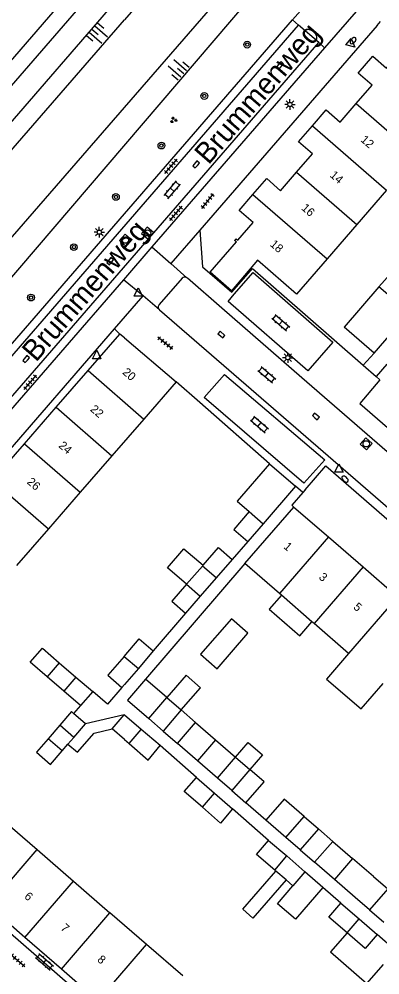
# Model space of a CAD drawing. Extents: x 128000 to 131008, y 398996 to 402500.
# Drawn here: x 128987.5 to 129030.4, y 399644.1 to 399757.7 of the extents above; entities that cross this region are included whole.
import ezdxf

# ---------------------------------------------------------------- set-up
doc = ezdxf.new("R2010")
doc.units = 0
for name, color, linetype in [('gg-afsc-erfafscheiding', 7, 'Continuous'), ('gg-afsc-hekwerk', 7, 'Continuous'), ('gg-afsc-muur', 7, 'Continuous'), ('gg-anno-huisnummerreeks BGT', 7, 'Continuous'), ('gg-anno-openbare ruimte label', 7, 'Continuous'), ('gg-bbg-bijgebouw', 7, 'Continuous'), ('gg-bbg-gedigitaliseerde bebouwing', 7, 'Continuous'), ('gg-bbg-gedigitaliseerde bijgebouw', 7, 'Continuous'), ('gg-bbg-hoofdgebouw', 7, 'Continuous'), ('gg-bbg-luifel en loopbrug', 7, 'Continuous'), ('gg-bbg-tussenscheiding', 7, 'Continuous'), ('gg-knt-verharding', 7, 'Continuous'), ('gg-kntw-beschoeiing', 7, 'Continuous'), ('gg-kntw-bovenkant insteek waterloop', 7, 'Continuous'), ('gt-grn-groengrens', 7, 'Continuous'), ('gt-grn-weggrens', 7, 'Continuous'), ('gt-symb-boom', 7, 'Continuous'), ('gt-symb-brandkraan', 7, 'Continuous'), ('gt-symb-groenvak', 7, 'Continuous'), ('gt-symb-klinker verharding', 7, 'Continuous'), ('gt-symb-kolk', 7, 'Continuous'), ('gt-symb-lichtmast', 7, 'Continuous'), ('gt-symb-rioolschacht', 7, 'Continuous'), ('gt-symb-talud symbool', 7, 'Continuous'), ('gt-symb-tegel verharding', 7, 'Continuous'), ('gt-symb-waterafsluiter', 7, 'Continuous')]:
    doc.layers.add(name, color=color, linetype=linetype)

# ---------------------------------------------------------------- blocks, each defined once
blk = doc.blocks.new('gt0-KOLK')
at = {"layer": 'gt-symb-kolk'}
blk.add_lwpolyline([(0, 0), (0.38, 0), (0.38, 0.4), (-0.38, 0.4), (-0.38, 0), (0, 0)], dxfattribs=at)
blk = doc.blocks.new('gt0-WAFSL')
at = {"layer": 'gt-symb-waterafsluiter'}
for p, q in [((-0.5, -0.33), (0, 0.67)), ((0, 0.67), (0.5, -0.33)), ((0.5, -0.33), (-0.5, -0.33))]:
    blk.add_line(p, q, dxfattribs=at)
blk = doc.blocks.new('gt0-BR')
at = {"layer": 'gt-symb-brandkraan'}
for centre, radius, start, end in [((-0.24, 0), 0.206, 107.5669, 252.4331), ((0.6, -2.66), 3, 106.892, 107.5669), ((0, -0.69), 0.938, 73.108, 106.892), ((-0.6, -2.66), 3, 72.4331, 73.108), ((0.24, 0), 0.206, 287.567, 72.4331), ((0.6, 2.66), 3, 252.4331, 253.108), ((0, 0.69), 0.938, 253.108, 286.8921), ((-0.6, 2.66), 3, 286.8921, 287.567)]:
    blk.add_arc(centre, radius, start, end, dxfattribs=at)
blk = doc.blocks.new('gt0-KL1')
at = {"layer": 'gt-symb-klinker verharding'}
for p, q in [((-1.15, 0.3), (1.15, 0.3)), ((-1, -0.3), (-1, 0.3)), ((-0.5, 0.3), (-0.5, 0.45)), ((0, -0.3), (0, 0.3)), ((0.5, 0.3), (0.5, 0.45)), ((1, -0.3), (1, 0.3)), ((-1.15, -0.3), (1.15, -0.3)), ((-0.5, -0.45), (-0.5, -0.3)), ((0.5, -0.45), (0.5, -0.3))]:
    blk.add_line(p, q, dxfattribs=at)
blk = doc.blocks.new('gt0-LMAST')
at = {"layer": 'gt-symb-lichtmast'}
for p, q in [((-0.18, 0.17), (-0.45, 0.44)), ((-0.01, 0.25), (-0.01, 0.62)), ((0.17, 0.17), (0.44, 0.44)), ((-0.26, 0), (-0.63, 0)), ((-0.18, -0.18), (-0.45, -0.45)), ((-0.01, -0.25), (-0.01, -0.63)), ((0.44, -0.45), (0.17, -0.18)), ((0.24, 0), (0.62, 0))]:
    blk.add_line(p, q, dxfattribs=at)
blk.add_circle((-0.01, 0), 0.25, dxfattribs=at)
blk = doc.blocks.new('gt0-RS')
at = {"layer": 'gt-symb-rioolschacht'}
blk.add_lwpolyline([(-0.5, -0.5), (0.5, -0.5), (0.5, 0.5), (-0.5, 0.5)], close=True, dxfattribs=at)
blk.add_circle((0, 0), 0.375, dxfattribs=at)
blk = doc.blocks.new('gt0-TEG1')
at = {"layer": 'gt-symb-tegel verharding'}
for p, q in [((-1.13, 0), (1.12, 0)), ((-0.9, -0.25), (-0.9, 0.25)), ((-0.45, -0.25), (-0.45, 0.25)), ((0, -0.25), (0, 0.25)), ((0.45, -0.25), (0.45, 0.25)), ((0.9, -0.25), (0.9, 0.25))]:
    blk.add_line(p, q, dxfattribs=at)
blk = doc.blocks.new('gt0-BOOM')
at = {"layer": 'gt-symb-boom'}
for radius in [0.4, 0.2]:
    blk.add_circle((0, 0), radius, dxfattribs=at)
blk = doc.blocks.new('gt0-GRVAK')
at = {"layer": 'gt-symb-groenvak'}
for p, q in [((-0.11, 0.19), (-0.23, 0.24)), ((-0.18, 0.15), (0.09, 0.15)), ((-0.09, 0.21), (-0.16, 0.32)), ((-0.05, 0.21), (-0.05, 0.39)), ((0, 0.21), (0.06, 0.32)), ((0.01, 0.19), (0.13, 0.24)), ((0.26, -0.05), (0.2, 0.06)), ((0.3, -0.05), (0.3, 0.13)), ((0.35, -0.05), (0.41, 0.06)), ((-0.25, -0.23), (-0.36, -0.18)), ((-0.32, -0.26), (-0.05, -0.26)), ((-0.23, -0.21), (-0.29, -0.1)), ((-0.18, -0.2), (-0.18, -0.02)), ((-0.14, -0.21), (-0.07, -0.1)), ((-0.12, -0.23), (0, -0.18)), ((0.24, -0.07), (0.12, -0.02)), ((0.17, -0.11), (0.44, -0.11)), ((0.37, -0.07), (0.49, -0.02))]:
    blk.add_line(p, q, dxfattribs=at)
blk = doc.blocks.new('gt0-TALUD_1')
at = {"layer": 'gt-symb-talud symbool'}
for p, q in [((-1, -1), (-1, 0)), ((-0.5, -2), (-0.5, 0)), ((0.5, -2), (0.5, 0)), ((1, -1), (1, 0)), ((0, -1), (0, 0))]:
    blk.add_line(p, q, dxfattribs=at)

msp = doc.modelspace()

# ---------------------------------------------------------------- linework, layer by layer
at = {"layer": 'gg-afsc-erfafscheiding'}
for p, q in [((129008.95, 399712.14), (129006.13, 399714.61)), ((129017.25, 399704.86), (129008.95, 399712.14)), ((129021.49, 399701.77), (129021.22, 399701.46)), ((129014.32, 399693), (129002.51, 399679.28)), ((128994.76, 399676.15), (128993.95, 399675.21)), ((129008.55, 399667.58), (129004.26, 399671.39)), ((129016.82, 399662.52), (129014.44, 399664.58)), ((129017.14, 399660.12), (129012.84, 399663.85)), ((129025.74, 399652.64), (129023.59, 399654.52))]:
    msp.add_line(p, q, dxfattribs=at)
for points in [[(129021.22, 399701.46), (129019.91, 399699.94), (129020.15, 399699.73)], [(128999.7, 399678.3), (128997.97, 399676.29), (128996.22, 399677.79)]]:
    msp.add_lwpolyline(points, dxfattribs=at)
at = {"layer": 'gg-afsc-hekwerk'}
msp.add_line((128910.42, 399665.07), (129001.66, 399770.27), dxfattribs=at)
at = {"layer": 'gg-afsc-muur'}
for p, q in [((129014.65, 399695.65), (129012.79, 399693.5)), ((129007.27, 399687.11), (129003.42, 399682.66))]:
    msp.add_line(p, q, dxfattribs=at)
at = {"layer": 'gg-bbg-bijgebouw'}
for p, q in [((129029.67, 399718.03), (129033.83, 399722.8)), ((129029.67, 399718.03), (129026.12, 399721.11)), ((129017.25, 399704.86), (129020.35, 399702.2)), ((129020.35, 399702.2), (129016.47, 399697.75)), ((129016.47, 399697.75), (129014.65, 399695.65)), ((129010.9, 399691.3), (129009.01, 399689.13)), ((129009.01, 399689.13), (129007.27, 399687.11))]:
    msp.add_line(p, q, dxfattribs=at)
at = {"layer": 'gg-bbg-gedigitaliseerde bebouwing'}
for p, q in [((129006.13, 399714.61), (129002.29, 399710.17)), ((129002.29, 399710.17), (128998.51, 399705.82)), ((128998.51, 399705.82), (128994.73, 399701.48)), ((128994.73, 399701.48), (128990.95, 399697.13)), ((128990.95, 399697.13), (128987.17, 399692.79)), ((128989.61, 399659.02), (128993.94, 399655.26)), ((128993.94, 399655.26), (128998.27, 399651.51)), ((129002.61, 399647.75), (128998.27, 399651.51)), ((129006.94, 399644), (129002.61, 399647.75))]:
    msp.add_line(p, q, dxfattribs=at)
for points in [[(129026.65, 399682.32), (129024.03, 399679.29), (129028.14, 399675.73), (129030.76, 399678.76)], [(128986.02, 399663.68), (128986.3, 399663.44), (128985.53, 399662.55), (128989.61, 399659.02)]]:
    msp.add_lwpolyline(points, dxfattribs=at)
at = {"layer": 'gg-bbg-gedigitaliseerde bijgebouw'}
for p, q in [((129030.26, 399725.89), (129026.12, 399721.11)), ((129003.42, 399682.66), (129001.65, 399680.56)), ((128992.23, 399681.23), (128994.22, 399679.51)), ((129001.65, 399680.56), (129000, 399678.65)), ((128992.79, 399677.84), (128990.79, 399679.56)), ((128994.22, 399679.51), (128996.22, 399677.79)), ((128999.7, 399678.3), (129000, 399678.65)), ((128994.76, 399676.15), (128992.79, 399677.84)), ((128996.22, 399677.79), (128994.76, 399676.15)), ((129002.9, 399674.58), (129005.05, 399677.08)), ((129005.05, 399677.08), (129006.75, 399675.61)), ((128995.37, 399673.98), (128993.95, 399675.21)), ((128998.52, 399673.37), (128999.96, 399675.02)), ((128999.96, 399675.02), (129000, 399674.99)), ((129001.99, 399673.3), (129000, 399674.99)), ((129008.45, 399674.14), (129006.75, 399675.61)), ((128992.31, 399673.8), (128990.92, 399672.18)), ((128993.98, 399672.36), (128995.37, 399673.98)), ((129004.6, 399673.11), (129002.9, 399674.58)), ((129006.3, 399671.64), (129008.45, 399674.14)), ((128993.28, 399671.55), (128993.98, 399672.36)), ((129000, 399672.09), (128998.52, 399673.37)), ((129004.26, 399671.39), (129001.99, 399673.3)), ((129004.6, 399673.11), (129006.3, 399671.64)), ((128992.58, 399670.75), (128993.28, 399671.55)), ((129000, 399672.09), (129000.54, 399671.62)), ((129011.05, 399667.52), (129013.2, 399670.02)), ((129013.2, 399670.02), (129014.9, 399668.55)), ((129008.55, 399667.58), (129010.7, 399665.72)), ((129012.75, 399666.05), (129011.05, 399667.52)), ((129010.7, 399665.72), (129012.84, 399663.85)), ((129012.75, 399666.05), (129014.44, 399664.58)), ((129019.2, 399660.46), (129021.35, 399662.95)), ((129021.35, 399662.95), (129023.06, 399661.48)), ((129024.76, 399660), (129023.06, 399661.48)), ((129017.14, 399660.12), (129019.29, 399658.26)), ((129020.9, 399658.99), (129019.2, 399660.46)), ((129022.6, 399657.51), (129024.76, 399660)), ((129020.9, 399658.99), (129022.6, 399657.51)), ((129019.29, 399658.26), (129021.44, 399656.39)), ((129027.12, 399657.96), (129024.96, 399655.47)), ((129029.6, 399655.81), (129027.12, 399657.96)), ((129018, 399656.46), (129017.86, 399656.59)), ((129019.21, 399655.42), (129018, 399656.46)), ((129020.02, 399654.72), (129019.21, 399655.42)), ((129021.44, 399656.39), (129020.02, 399654.72)), ((129027.43, 399653.33), (129024.96, 399655.47)), ((129029.6, 399655.81), (129031.3, 399654.34)), ((129029.14, 399651.86), (129027.43, 399653.33)), ((129025.74, 399652.64), (129027.9, 399650.78)), ((129027.9, 399650.78), (129030.06, 399648.91)), ((129029.14, 399651.86), (129030.84, 399650.38))]:
    msp.add_line(p, q, dxfattribs=at)
for points in [[(129035.15, 399724.33), (129031.58, 399727.41), (129030.26, 399725.89)], [(129017.25, 399704.86), (129013.39, 399700.42), (129014.82, 399699.18)], [(129014.82, 399699.18), (129013, 399697.07), (129014.65, 399695.65)], [(129010.9, 399691.3), (129009.26, 399692.71), (129007.38, 399690.55)], [(129007.38, 399690.55), (129005.63, 399688.54), (129007.27, 399687.11)], [(128999.96, 399681.98), (129001.76, 399684.07), (129003.42, 399682.66)], [(128990.79, 399679.56), (128988.79, 399681.28), (128990.23, 399682.95), (128992.23, 399681.23)], [(128999.96, 399681.98), (128998.03, 399679.74), (128999.7, 399678.3)], [(128993.95, 399675.21), (128993.71, 399675.42), (128992.31, 399673.8)], [(128990.92, 399672.18), (128989.53, 399670.58), (128991.19, 399669.13), (128992.58, 399670.75)], [(129000.54, 399671.62), (129002.8, 399669.66), (129004.26, 399671.39)], [(129014.44, 399664.58), (129016.6, 399667.07), (129014.9, 399668.55)], [(129009.26, 399664.05), (129007.11, 399665.92), (129008.55, 399667.58)], [(129012.84, 399663.85), (129011.42, 399662.18), (129009.26, 399664.05)], [(129017.86, 399656.59), (129015.7, 399658.45), (129017.14, 399660.12)], [(129026.46, 399649.11), (129024.3, 399650.97), (129025.74, 399652.64)], [(129030.06, 399648.91), (129028.61, 399647.26), (129026.46, 399649.11)]]:
    msp.add_lwpolyline(points, dxfattribs=at)
at = {"layer": 'gg-bbg-hoofdgebouw'}
for p, q in [((129031.16, 399737.38), (129027.63, 399733.3)), ((129027.63, 399733.3), (129024.09, 399729.22)), ((128995.68, 399715.94), (128999.46, 399720.28)), ((129000, 399719.82), (128999.46, 399720.28)), ((129000, 399719.82), (129006.13, 399714.61)), ((128991.89, 399711.59), (128995.68, 399715.94)), ((128988.11, 399707.25), (128991.89, 399711.59)), ((128984.32, 399702.91), (128988.11, 399707.25)), ((129014.32, 399693), (129020.15, 399699.73)), ((129020.15, 399699.73), (129024.26, 399696.17)), ((129024.26, 399696.17), (129028.37, 399692.61)), ((129018.43, 399689.44), (129014.32, 399693)), ((129028.37, 399692.61), (129032.48, 399689.05)), ((129018.66, 399689.24), (129018.43, 399689.44)), ((129022.28, 399686.1), (129018.66, 399689.24)), ((129022.54, 399685.88), (129022.28, 399686.1)), ((129026.65, 399682.32), (129022.54, 399685.88)), ((128988.16, 399648.57), (128983.83, 399652.32)), ((128992.5, 399644.81), (128988.16, 399648.57)), ((128996.83, 399641.06), (128992.5, 399644.81))]:
    msp.add_line(p, q, dxfattribs=at)
for points in [[(129027.56, 399747.67), (129029.46, 399749.86), (129027.8, 399751.3), (129029.54, 399753.3)], [(129029.54, 399753.3), (129031.16, 399751.89), (129033.05, 399754.06)], [(129022.35, 399745.03), (129024, 399746.92), (129025.66, 399745.48), (129027.56, 399747.67)], [(129020.47, 399739.51), (129022.37, 399741.69), (129020.71, 399743.14), (129022.35, 399745.03)], [(129015.27, 399736.87), (129016.91, 399738.76), (129018.57, 399737.32), (129020.47, 399739.51)], [(129024.09, 399729.22), (129020.46, 399725.03), (129015.82, 399729.05), (129012.73, 399725.44), (129010.2, 399727.64), (129013.3, 399731.23), (129013.08, 399731.42), (129013.26, 399731.62), (129013.47, 399731.44), (129015.29, 399733.54), (129013.63, 399734.98), (129015.27, 399736.87)]]:
    msp.add_lwpolyline(points, dxfattribs=at)
at = {"layer": 'gg-bbg-luifel en loopbrug'}
for p, q in [((129012.79, 399693.5), (129010.9, 399691.3)), ((129005.05, 399677.08), (129002.51, 399679.28)), ((128999.96, 399675.02), (128995.37, 399673.98)), ((129008.45, 399674.14), (129010.83, 399672.08)), ((129008.68, 399669.58), (129006.3, 399671.64)), ((129010.83, 399672.08), (129008.68, 399669.58)), ((129010.83, 399672.08), (129013.2, 399670.02)), ((129011.05, 399667.52), (129008.68, 399669.58)), ((129019.2, 399660.46), (129016.82, 399662.52)), ((129024.76, 399660), (129027.12, 399657.96)), ((129024.96, 399655.47), (129022.6, 399657.51)), ((129023.59, 399654.52), (129021.44, 399656.39)), ((129032.22, 399647.04), (129030.06, 399648.91))]:
    msp.add_line(p, q, dxfattribs=at)
for points in [[(129007.38, 399690.55), (129005.1, 399692.51), (129007.07, 399694.78), (129009.34, 399692.81), (129011.16, 399694.91), (129012.79, 399693.5)], [(129018.66, 399689.24), (129017.21, 399687.58), (129020.84, 399684.44), (129022.28, 399686.1)], [(129011.01, 399680.52), (129014.68, 399684.75), (129012.71, 399686.46), (129009.04, 399682.23), (129011.01, 399680.52)], [(129002.51, 399679.28), (129000.35, 399676.77), (129002.9, 399674.58)], [(129006.75, 399675.61), (129009.04, 399678.26), (129007.34, 399679.73), (129005.05, 399677.08)], [(128993.28, 399671.55), (128994.42, 399670.58), (128996.38, 399672.84), (128998.52, 399673.37)], [(129013.2, 399670.02), (129014.71, 399671.76), (129016.41, 399670.28), (129014.9, 399668.55)], [(129021.35, 399662.95), (129018.98, 399665.01), (129016.82, 399662.52)], [(129019.21, 399655.42), (129015.28, 399650.88), (129014.07, 399651.93), (129018, 399656.46)], [(129023.59, 399654.52), (129020.32, 399650.74), (129018.18, 399652.59), (129020.02, 399654.72)], [(129026.46, 399649.11), (129024.49, 399646.85), (129028.81, 399643.11), (129030.78, 399645.38)]]:
    msp.add_lwpolyline(points, dxfattribs=at)
at = {"layer": 'gg-bbg-tussenscheiding'}
for p, q in [((129027.56, 399747.67), (129034.7, 399741.46)), ((129022.35, 399745.03), (129031.16, 399737.38)), ((129020.47, 399739.51), (129027.63, 399733.3)), ((129015.27, 399736.87), (129024.09, 399729.22)), ((129033.83, 399722.8), (129030.26, 399725.89)), ((128995.68, 399715.94), (129002.29, 399710.17)), ((128991.89, 399711.59), (128998.51, 399705.82)), ((128988.11, 399707.25), (128994.73, 399701.48)), ((128984.32, 399702.91), (128990.95, 399697.13)), ((129014.82, 399699.18), (129016.47, 399697.75)), ((129024.26, 399696.17), (129018.43, 399689.44)), ((129028.37, 399692.61), (129022.54, 399685.88)), ((129007.38, 399690.55), (129009.01, 399689.13)), ((129032.48, 399689.05), (129026.65, 399682.32)), ((128999.96, 399681.98), (129001.65, 399680.56)), ((128992.23, 399681.23), (128990.79, 399679.56)), ((128994.22, 399679.51), (128992.79, 399677.84)), ((129006.75, 399675.61), (129004.6, 399673.11)), ((128993.98, 399672.36), (128992.31, 399673.8)), ((129000.54, 399671.62), (129001.99, 399673.3)), ((128992.58, 399670.75), (128990.92, 399672.18)), ((129014.9, 399668.55), (129012.75, 399666.05)), ((129009.26, 399664.05), (129010.7, 399665.72)), ((129023.06, 399661.48), (129020.9, 399658.99)), ((128983.83, 399652.32), (128989.61, 399659.02)), ((129017.86, 399656.59), (129019.29, 399658.26)), ((128988.16, 399648.57), (128993.94, 399655.26)), ((129031.3, 399654.34), (129029.14, 399651.86)), ((128992.5, 399644.81), (128998.27, 399651.51)), ((129026.46, 399649.11), (129027.9, 399650.78)), ((128996.83, 399641.06), (129002.61, 399647.75))]:
    msp.add_line(p, q, dxfattribs=at)
at = {"layer": 'gg-knt-verharding'}
for p, q in [((128945.82, 399672.09), (129019.97, 399757.62)), ((129023.1, 399754.92), (129020.68, 399757.01)), ((129030.05, 399756.97), (129027.99, 399754.59)), ((129030.05, 399756.97), (129030.46, 399757.45)), ((129023.79, 399754.32), (129003.27, 399730.66)), ((129027.99, 399754.59), (129008.96, 399732.63)), ((129008.96, 399732.63), (129009.28, 399728.29)), ((129003.27, 399730.66), (128999.87, 399726.74)), ((129009.28, 399728.29), (129012.76, 399725.27)), ((129006.84, 399726.92), (129004.13, 399723.8)), ((129007.49, 399726.91), (129007.41, 399726.98)), ((129011.58, 399723.36), (129007.49, 399726.91)), ((128999.87, 399726.74), (128953.49, 399673.27)), ((129012.31, 399724.17), (129013.05, 399725.02)), ((129021.79, 399715.91), (129012.31, 399724.17)), ((129004.15, 399723.18), (129012.39, 399716.05)), ((129021.1, 399715.08), (129011.58, 399723.36)), ((128976.15, 399694.75), (128998.8, 399720.89)), ((128998.8, 399720.89), (128999.46, 399720.28)), ((129028.4, 399716.57), (129029.67, 399718.03)), ((129031.18, 399716.72), (129029.91, 399715.26)), ((129012.39, 399716.05), (129024.22, 399705.8)), ((129009.47, 399712.73), (129011.91, 399715.5)), ((129011.91, 399715.5), (129023.81, 399705.34)), ((129031.86, 399609.64), (128978.99, 399655.5))]:
    msp.add_line(p, q, dxfattribs=at)
for points in [[(129019.97, 399757.62), (129025.66, 399764.06), (129026.53, 399764.96)], [(129031.39, 399762.51), (129030.25, 399761.59), (129029.17, 399760.52), (129023.79, 399754.32)], [(128948.84, 399671.71), (128947.65, 399672.72), (129020.68, 399757.01)], [(128948.84, 399671.71), (128950.03, 399670.7), (129023.1, 399754.92)], [(129012.76, 399725.27), (129015.22, 399728.06), (129028.4, 399716.57)], [(129013.05, 399725.02), (129015.29, 399727.6), (129024.77, 399719.33), (129021.79, 399715.91)], [(129086.99, 399659.52), (129039.96, 399700.27), (129039.62, 399700.4), (129038.22, 399700.42), (129037.8, 399700.58), (129021.1, 399715.08)], [(129029.91, 399715.26), (129030.36, 399714.86), (129027.98, 399712.03), (129087.65, 399660.28)], [(129023.81, 399705.34), (129021.32, 399702.58), (129009.47, 399712.73)], [(129024.22, 399705.8), (129041.69, 399690.67), (129041.97, 399690.53), (129043.39, 399690.49), (129043.8, 399690.34), (129077.89, 399660.79)], [(129021.49, 399701.77), (129023.95, 399704.61), (129077.63, 399658.05)]]:
    msp.add_lwpolyline(points, dxfattribs=at)
for centre, radius, start, end in [((129007.16, 399726.62), 0.436, 55.6528, 137.2498), ((129004.44, 399723.5), 0.435, 136.3476, 227.3476)]:
    msp.add_arc(centre, radius, start, end, dxfattribs=at)
at = {"layer": 'gg-kntw-beschoeiing'}
for points in [[(129011.15, 399766.57), (129010, 399767.51), (129007.59, 399766.35), (129000, 399757.61)], [(129000, 399747.22), (129012.61, 399761.73), (129013.4, 399764.74), (129012.28, 399765.65)], [(128908.86, 399650.47), (128909.35, 399653.23), (129000, 399757.61)], [(128911.84, 399647.83), (128911.9, 399647.77), (128914.59, 399648.91), (129000, 399747.22)]]:
    msp.add_lwpolyline(points, dxfattribs=at)
at = {"layer": 'gg-kntw-bovenkant insteek waterloop'}
msp.add_line((128906.34, 399653), (129006.65, 399768.69), dxfattribs=at)
msp.add_lwpolyline([(128918.44, 399645.2), (128945.01, 399678.47), (129014.87, 399760.14)], dxfattribs=at)
at = {"layer": 'gt-grn-groengrens'}
msp.add_lwpolyline([(128898.77, 399651.64), (128900.28, 399650.32), (129008.46, 399775.05), (129006.95, 399776.36)], dxfattribs=at)
at = {"layer": 'gt-grn-weggrens'}
for p, q in [((129019.97, 399757.62), (129020.68, 399757.01)), ((129023.1, 399754.92), (129023.79, 399754.32)), ((129008.96, 399732.63), (129005.52, 399728.66)), ((129003.27, 399730.66), (129005.52, 399728.66)), ((129005.52, 399728.66), (129007.41, 399726.98)), ((129002.2, 399724.81), (128999.87, 399726.74)), ((128998.8, 399720.89), (129002.2, 399724.81)), ((129004.15, 399723.18), (129002.2, 399724.81)), ((129028.4, 399716.57), (129029.91, 399715.26)), ((129021.22, 399701.46), (129020.35, 399702.2))]:
    msp.add_line(p, q, dxfattribs=at)

# ---------------------------------------------------------------- block references
at = {"layer": 'gt-symb-boom'}
for p in [(129014.59, 399754.68), (129009.49, 399748.58), (129004.39, 399742.68), (128998.98, 399736.58), (128993.98, 399730.62), (128988.88, 399724.62)]:
    msp.add_blockref('gt0-BOOM', p, dxfattribs=at)
at = {"layer": 'gt-symb-brandkraan'}
for p, rotation in [((129027.18, 399755.16), -131.02413404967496), ((129026.23, 399703.05), -40.94326213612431)]:
    msp.add_blockref('gt0-BR', p, dxfattribs=dict(at, rotation=rotation))
at = {"layer": 'gt-symb-groenvak'}
msp.add_blockref('gt0-GRVAK', (129005.83, 399745.72), dxfattribs=at)
at = {"layer": 'gt-symb-klinker verharding'}
for p, rotation in [((129005.68, 399737.43), 49.82757657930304), ((129018.58, 399721.64), -40.66340386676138), ((129016.92, 399715.45), -40.66340386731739), ((129016.04, 399709.54), -40.663403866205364), ((128990.49, 399645.68), -40.94326213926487)]:
    msp.add_blockref('gt0-KL1', p, dxfattribs=dict(at, rotation=rotation))
at = {"layer": 'gt-symb-kolk'}
for p, rotation in [((129018.67, 399752.11), 49.05673786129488), ((129008.67, 399740.31), 48.72788342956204), ((128998.45, 399728.82), 49.82757658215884), ((129011.4, 399720.08), -40.90572608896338), ((128988.45, 399717.18), 49.82757658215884), ((129022.63, 399710.34), -40.90572608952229)]:
    msp.add_blockref('gt0-KOLK', p, dxfattribs=dict(at, rotation=rotation))
at = {"layer": 'gt-symb-lichtmast'}
for p in [(129019.68, 399747.57), (128997.01, 399732.39), (129019.43, 399717.48)]:
    msp.add_blockref('gt0-LMAST', p, dxfattribs=at)
at = {"layer": 'gt-symb-rioolschacht'}
for p, rotation in [((129002.74, 399732.3), 49.094273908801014), ((129000.11, 399731.45), 49.09427391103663), ((129028.74, 399707.24), -40.94326213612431)]:
    msp.add_blockref('gt0-RS', p, dxfattribs=dict(at, rotation=rotation))
at = {"layer": 'gt-symb-talud symbool'}
for p, xscale, yscale, rotation in [((128996.13, 399756.49), 0.9995248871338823, 0.9995248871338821, 49.05673786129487), ((129007.04, 399751.24), 0.9994258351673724, 0.9994258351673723, -131.02413404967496)]:
    msp.add_blockref('gt0-TALUD_1', p, dxfattribs=dict(at, xscale=xscale, yscale=yscale, rotation=rotation))
at = {"layer": 'gt-symb-tegel verharding'}
for p, rotation in [((129005.54, 399740.23), 49.17506471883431), ((129009.89, 399736.08), 51.0450397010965), ((129006.11, 399734.62), 49.17506471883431), ((129004.84, 399719.21), 141.04503970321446), ((128988.79, 399714.55), 49.05673786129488), ((128987.31, 399645.86), -40.94326213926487)]:
    msp.add_blockref('gt0-TEG1', p, dxfattribs=dict(at, rotation=rotation))
at = {"layer": 'gt-symb-waterafsluiter', "rotation": -131.02413405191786}
msp.add_blockref('gt0-WAFSL', (129026.88, 399754.82), dxfattribs=at)
at = {"layer": 'gt-symb-waterafsluiter'}
for p in [(129001.64, 399725.12), (128996.7, 399717.69), (129025.5, 399704.19)]:
    msp.add_blockref('gt0-WAFSL', p, dxfattribs=at)

# ---------------------------------------------------------------- texts
at = {"layer": 'gg-anno-huisnummerreeks BGT'}
for s, rotation, p in [('12', 319.1, (129028, 399743.26)), ('14', 319, (129024.35, 399739.05)), ('16', 319, (129020.96, 399735.15)), ('18', 319.1, (129017.22, 399730.84)), ('20', 318.9, (128999.68, 399715.63)), ('22', 318.9, (128995.85, 399711.23)), ('24', 318.9, (128992.09, 399706.91)), ('26', 318.9, (128988.33, 399702.6)), ('1', 319.1, (129018.84, 399694.91)), ('3', 319.1, (129023.03, 399691.28)), ('5', 319.1, (129027.14, 399687.72)), ('6', 319.1, (128988.01, 399653.33)), ('7', 319.1, (128992.34, 399649.58)), ('8', 319.1, (128996.68, 399645.82))]:
    msp.add_text(s, height=1, rotation=rotation, dxfattribs=at).set_placement(p)
at = {"layer": 'gg-anno-openbare ruimte label'}
for p in [(129009.99, 399740.32), (128989.48, 399716.86)]:
    msp.add_text('Brummenweg', height=2.5, rotation=49.1, dxfattribs=at).set_placement(p)

doc.saveas('drawing.dxf')
